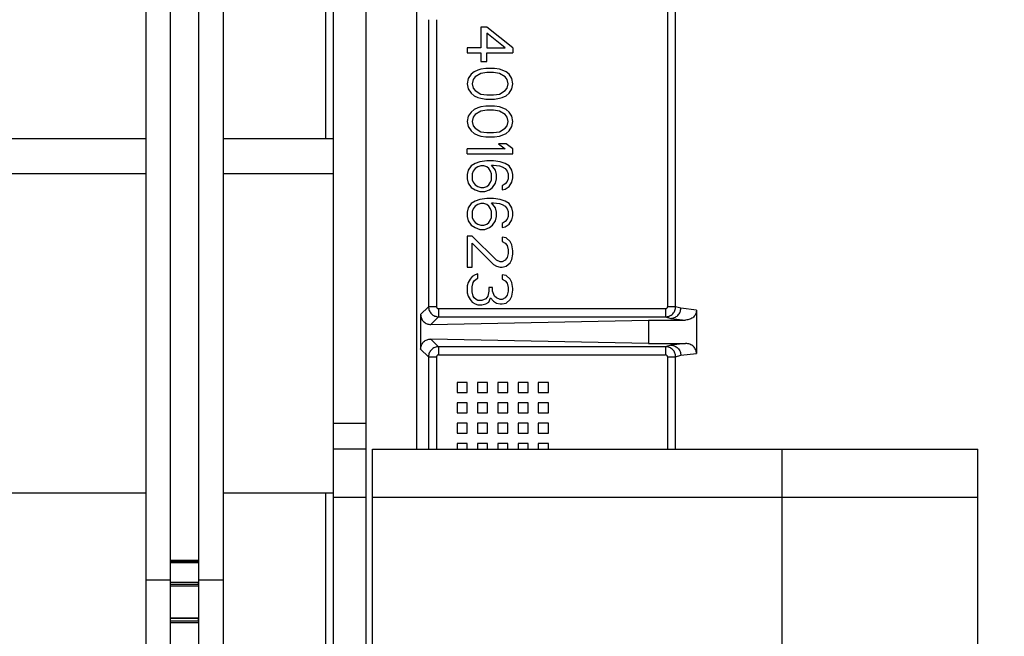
# Model space of a CAD drawing. Header units: inches. Extents: x 170 to 312, y 215 to 248.
# Tile 304 of 529: x 225.485 to 225.724, y 244.199 to 244.348. Entities that reach past the tile are written whole.
import ezdxf

# ---------------------------------------------------------------- set-up
doc = ezdxf.new("R2010")
doc.units = ezdxf.units.IN
doc.header["$LTSCALE"] = 0.25
doc.header["$MEASUREMENT"] = 0
doc.layers.add('ANNOTATIONS', color=1, linetype='Continuous')
doc.layers.add('MOTOR LH', color=7, linetype='Continuous')
doc.styles.add('ARIAL', font='arial.ttf', dxfattribs={"height": 0.09375})
doc.dimstyles.new('STANDARD$0', dxfattribs={"dimtxt": 0.09375, "dimasz": 0.09375, "dimexe": 0.03125, "dimexo": 0.046875, "dimgap": 0.09, "dimtad": 0, "dimtih": 1, "dimtoh": 1, "dimdec": 4, "dimzin": 0, "dimdsep": 46, "dimtxsty": 'ARIAL', "dimcen": 0.09, "dimadec": 0, "dimazin": 0, "dimtfac": 1, "dimtdec": 4, "dimtofl": 0, "dimtmove": 0, "dimatfit": 1, "dimfxl": 1, "dimtolj": 1, "dimtzin": 0, "dimarcsym": 0})

# ---------------------------------------------------------------- blocks, each defined once
blk = doc.blocks.new('*D52')
at = {"layer": 'ANNOTATIONS', "color": 0, "lineweight": -2, "transparency": 16777216}
for p, q in [((225.35642, 244.36635), (225.35642, 244.95483)), ((226.44236, 243.50697), (226.44236, 244.95483)), ((225.45017, 244.92358), (225.61428, 244.92358)), ((226.34861, 244.92358), (226.1845, 244.92358))]:
    blk.add_line(p, q, dxfattribs=at)
at = {"layer": 'ANNOTATIONS', "color": 0, "transparency": 16777216}
for points in [[(225.45017, 244.93921), (225.45017, 244.90796), (225.35642, 244.92358)], [(226.34861, 244.93921), (226.34861, 244.90796), (226.44236, 244.92358)]]:
    blk.add_solid(points, dxfattribs=at)
at = {"layer": 'defpoints', "color": 0, "transparency": 16777216}
for p in [(226.44236, 244.92358), (225.35642, 244.31947), (226.44236, 243.4601)]:
    blk.add_point(p, dxfattribs=at)
at = {"layer": 'ANNOTATIONS', "color": 0, "transparency": 16777216, "insert": (225.89939, 244.92358), "char_height": 0.09375, "attachment_point": 5, "style": 'ARIAL'}
blk.add_mtext('\\A1;16 1/8"', dxfattribs=at)
blk = doc.blocks.new('*D53')
at = {"layer": 'ANNOTATIONS', "color": 0, "lineweight": -2, "transparency": 16777216}
for p, q in [((225.24167, 244.89671), (225.24167, 245.23471)), ((226.44236, 243.50697), (226.44236, 245.23471)), ((225.33542, 245.20346), (225.55691, 245.20346)), ((226.34861, 245.20346), (226.12713, 245.20346))]:
    blk.add_line(p, q, dxfattribs=at)
at = {"layer": 'ANNOTATIONS', "color": 0, "transparency": 16777216}
for points in [[(225.33542, 245.21909), (225.33542, 245.18784), (225.24167, 245.20346)], [(226.34861, 245.21909), (226.34861, 245.18784), (226.44236, 245.20346)]]:
    blk.add_solid(points, dxfattribs=at)
at = {"layer": 'defpoints', "color": 0, "transparency": 16777216}
for p in [(226.44236, 245.20346), (225.24167, 244.84983), (226.44236, 243.4601)]:
    blk.add_point(p, dxfattribs=at)
at = {"layer": 'ANNOTATIONS', "color": 0, "transparency": 16777216, "insert": (225.84202, 245.20346), "char_height": 0.09375, "attachment_point": 5, "style": 'ARIAL'}
blk.add_mtext('\\A1;18 1/2"', dxfattribs=at)

msp = doc.modelspace()

# ---------------------------------------------------------------- linework, layer by layer
at = {"layer": 'MOTOR LH'}
for p, q in [((225.5689, 244.48175), (225.5689, 244.16263)), ((225.56108, 244.04604), (225.56108, 244.42239)), ((225.51556, 244.41104), (225.51556, 244.07206)), ((225.5215, 244.41104), (225.5215, 244.19162)), ((225.52838, 244.41104), (225.52838, 244.19162)), ((225.5812, 244.35809), (225.5812, 244.24416)), ((225.53431, 244.35711), (225.53431, 244.07206)), ((225.64205, 244.35575), (225.64205, 244.27868)), ((225.64402, 244.27868), (225.64402, 244.35628)), ((225.55917, 244.35014), (225.55917, 244.31947)), ((225.5841, 244.34824), (225.5841, 244.27868)), ((225.58607, 244.34824), (225.58607, 244.27868)), ((225.5968, 244.34642), (225.5968, 244.34143)), ((225.59822, 244.34642), (225.5968, 244.34642)), ((225.60458, 244.34143), (225.59822, 244.34642)), ((225.60269, 244.34143), (225.59822, 244.34496)), ((225.59822, 244.34496), (225.59822, 244.34143)), ((225.5935, 244.34143), (225.5935, 244.34019)), ((225.5968, 244.34143), (225.5935, 244.34143)), ((225.59822, 244.34143), (225.60269, 244.34143)), ((225.60458, 244.34143), (225.60458, 244.34019)), ((225.5935, 244.34019), (225.5968, 244.34019)), ((225.5968, 244.34019), (225.5968, 244.33811)), ((225.59822, 244.34019), (225.60458, 244.34019)), ((225.59822, 244.33811), (225.59822, 244.34019)), ((225.5968, 244.33811), (225.59822, 244.33811)), ((225.59798, 244.33645), (225.5968, 244.33624)), ((225.6001, 244.33645), (225.59798, 244.33645)), ((225.60128, 244.33624), (225.6001, 244.33645)), ((225.59445, 244.335), (225.59374, 244.33396)), ((225.59515, 244.33562), (225.59445, 244.335)), ((225.59539, 244.33438), (225.59492, 244.33375)), ((225.5961, 244.33604), (225.59515, 244.33562)), ((225.5968, 244.33521), (225.59539, 244.33438)), ((225.5968, 244.33624), (225.5961, 244.33604)), ((225.59822, 244.33541), (225.5968, 244.33521)), ((225.59986, 244.33541), (225.59822, 244.33541)), ((225.60128, 244.33521), (225.59986, 244.33541)), ((225.60199, 244.33604), (225.60128, 244.33624)), ((225.60269, 244.33438), (225.60128, 244.33521)), ((225.60293, 244.33562), (225.60199, 244.33604)), ((225.60316, 244.33375), (225.60269, 244.33438)), ((225.60363, 244.335), (225.60293, 244.33562)), ((225.60434, 244.33396), (225.60363, 244.335)), ((225.59374, 244.33396), (225.5935, 244.33272)), ((225.5935, 244.33272), (225.59374, 244.33147)), ((225.59492, 244.33375), (225.59468, 244.33272)), ((225.59468, 244.33272), (225.59492, 244.33168)), ((225.59492, 244.33168), (225.59539, 244.33105)), ((225.60269, 244.33105), (225.60316, 244.33168)), ((225.6034, 244.33272), (225.60316, 244.33375)), ((225.60316, 244.33168), (225.6034, 244.33272)), ((225.60458, 244.33272), (225.60434, 244.33396)), ((225.60434, 244.33147), (225.60458, 244.33272)), ((225.59374, 244.33147), (225.59445, 244.33043)), ((225.59445, 244.33043), (225.59515, 244.32981)), ((225.59515, 244.32981), (225.5961, 244.32939)), ((225.59539, 244.33105), (225.5968, 244.33022)), ((225.5961, 244.32939), (225.5968, 244.32919)), ((225.5968, 244.33022), (225.59822, 244.33002)), ((225.59822, 244.33002), (225.59986, 244.33002)), ((225.59986, 244.33002), (225.60128, 244.33022)), ((225.60128, 244.33022), (225.60269, 244.33105)), ((225.60128, 244.32919), (225.60199, 244.32939)), ((225.60199, 244.32939), (225.60293, 244.32981)), ((225.60293, 244.32981), (225.60363, 244.33043)), ((225.60363, 244.33043), (225.60434, 244.33147)), ((225.5961, 244.3269), (225.59515, 244.32649)), ((225.5968, 244.32711), (225.5961, 244.3269)), ((225.5968, 244.32919), (225.59798, 244.32898)), ((225.59798, 244.32732), (225.5968, 244.32711)), ((225.59798, 244.32898), (225.6001, 244.32898)), ((225.6001, 244.32732), (225.59798, 244.32732)), ((225.6001, 244.32898), (225.60128, 244.32919)), ((225.60128, 244.32711), (225.6001, 244.32732)), ((225.60199, 244.3269), (225.60128, 244.32711)), ((225.60293, 244.32649), (225.60199, 244.3269)), ((225.59374, 244.32483), (225.5935, 244.32358)), ((225.59445, 244.32586), (225.59374, 244.32483)), ((225.59515, 244.32649), (225.59445, 244.32586)), ((225.59492, 244.32462), (225.59468, 244.32358)), ((225.59539, 244.32524), (225.59492, 244.32462)), ((225.5968, 244.32607), (225.59539, 244.32524)), ((225.59822, 244.32628), (225.5968, 244.32607)), ((225.59986, 244.32628), (225.59822, 244.32628)), ((225.60128, 244.32607), (225.59986, 244.32628)), ((225.60269, 244.32524), (225.60128, 244.32607)), ((225.60316, 244.32462), (225.60269, 244.32524)), ((225.60363, 244.32586), (225.60293, 244.32649)), ((225.6034, 244.32358), (225.60316, 244.32462)), ((225.60434, 244.32483), (225.60363, 244.32586)), ((225.60458, 244.32358), (225.60434, 244.32483)), ((225.5935, 244.32358), (225.59374, 244.32233)), ((225.59374, 244.32233), (225.59445, 244.3213)), ((225.59468, 244.32358), (225.59492, 244.32254)), ((225.59492, 244.32254), (225.59539, 244.32192)), ((225.60269, 244.32192), (225.60316, 244.32254)), ((225.60316, 244.32254), (225.6034, 244.32358)), ((225.60363, 244.3213), (225.60434, 244.32233)), ((225.60434, 244.32233), (225.60458, 244.32358)), ((225.59445, 244.3213), (225.59515, 244.32067)), ((225.59515, 244.32067), (225.5961, 244.32026)), ((225.59539, 244.32192), (225.5968, 244.32109)), ((225.5961, 244.32026), (225.5968, 244.32005)), ((225.5968, 244.32109), (225.59822, 244.32088)), ((225.5968, 244.32005), (225.59798, 244.31984)), ((225.59798, 244.31984), (225.6001, 244.31984)), ((225.59822, 244.32088), (225.59986, 244.32088)), ((225.59986, 244.32088), (225.60128, 244.32109)), ((225.6001, 244.31984), (225.60128, 244.32005)), ((225.60128, 244.32109), (225.60269, 244.32192)), ((225.60128, 244.32005), (225.60199, 244.32026)), ((225.60199, 244.32026), (225.60293, 244.32067)), ((225.60293, 244.32067), (225.60363, 244.3213)), ((225.35642, 244.31947), (225.51556, 244.31947)), ((225.53431, 244.31947), (225.56108, 244.31947)), ((225.60293, 244.31818), (225.60104, 244.31818)), ((225.60104, 244.31818), (225.60269, 244.31694)), ((225.60458, 244.31694), (225.60293, 244.31818)), ((225.5935, 244.31569), (225.5935, 244.31694)), ((225.60269, 244.31694), (225.5935, 244.31694)), ((225.5935, 244.31569), (225.60458, 244.31569)), ((225.60458, 244.31569), (225.60458, 244.31694)), ((225.59445, 244.31278), (225.59374, 244.31175)), ((225.59539, 244.31341), (225.59445, 244.31278)), ((225.59657, 244.31382), (225.59539, 244.31341)), ((225.5961, 244.31258), (225.59539, 244.31216)), ((225.5968, 244.31278), (225.5961, 244.31258)), ((225.59822, 244.31403), (225.59657, 244.31382)), ((225.59751, 244.31278), (225.5968, 244.31278)), ((225.59822, 244.31258), (225.59751, 244.31278)), ((225.59986, 244.31403), (225.59822, 244.31403)), ((225.59869, 244.31216), (225.59822, 244.31258)), ((225.59939, 244.31299), (225.59986, 244.31299)), ((225.60034, 244.31175), (225.59939, 244.31299)), ((225.60151, 244.31382), (225.59986, 244.31403)), ((225.59986, 244.31299), (225.60128, 244.31278)), ((225.60128, 244.31278), (225.60199, 244.31258)), ((225.60269, 244.31341), (225.60151, 244.31382)), ((225.60199, 244.31258), (225.60269, 244.31216)), ((225.60363, 244.31278), (225.60269, 244.31341)), ((225.60434, 244.31175), (225.60363, 244.31278)), ((225.51556, 244.31087), (225.36033, 244.31087)), ((225.56108, 244.31087), (225.53431, 244.31087)), ((225.59374, 244.31175), (225.5935, 244.31071)), ((225.5935, 244.31071), (225.5935, 244.30967)), ((225.59492, 244.31154), (225.59468, 244.31092)), ((225.59468, 244.31092), (225.59468, 244.30946)), ((225.59539, 244.31216), (225.59492, 244.31154)), ((225.59916, 244.31154), (225.59869, 244.31216)), ((225.59939, 244.31092), (225.59916, 244.31154)), ((225.59939, 244.30946), (225.59939, 244.31092)), ((225.60057, 244.31071), (225.60034, 244.31175)), ((225.60057, 244.30967), (225.60057, 244.31071)), ((225.60269, 244.31216), (225.60316, 244.31154)), ((225.60316, 244.31154), (225.6034, 244.31092)), ((225.6034, 244.31092), (225.6034, 244.30967)), ((225.60458, 244.31071), (225.60434, 244.31175)), ((225.60458, 244.30988), (225.60458, 244.31071)), ((225.5935, 244.30967), (225.59374, 244.30863)), ((225.59374, 244.30863), (225.59445, 244.30759)), ((225.59468, 244.30946), (225.59492, 244.30884)), ((225.59492, 244.30884), (225.59539, 244.30822)), ((225.59539, 244.30822), (225.5961, 244.3078)), ((225.5961, 244.3078), (225.5968, 244.30759)), ((225.59751, 244.30759), (225.59822, 244.3078)), ((225.59822, 244.3078), (225.59869, 244.30822)), ((225.59869, 244.30822), (225.59916, 244.30884)), ((225.59916, 244.30884), (225.59939, 244.30946)), ((225.59963, 244.30759), (225.60034, 244.30863)), ((225.60034, 244.30863), (225.60057, 244.30967)), ((225.60269, 244.30842), (225.60199, 244.30801)), ((225.60199, 244.30801), (225.60199, 244.30697)), ((225.60316, 244.30905), (225.60269, 244.30842)), ((225.60269, 244.30718), (225.60363, 244.3078)), ((225.6034, 244.30967), (225.60316, 244.30905)), ((225.60363, 244.3078), (225.60434, 244.30884)), ((225.60434, 244.30884), (225.60458, 244.30988)), ((225.59445, 244.30759), (225.59539, 244.30697)), ((225.59539, 244.30697), (225.59657, 244.30656)), ((225.59657, 244.30656), (225.59774, 244.30656)), ((225.5968, 244.30759), (225.59751, 244.30759)), ((225.59774, 244.30656), (225.59892, 244.30697)), ((225.59892, 244.30697), (225.59963, 244.30759)), ((225.60199, 244.30697), (225.60269, 244.30718)), ((225.59445, 244.30365), (225.59374, 244.30261)), ((225.59539, 244.30427), (225.59445, 244.30365)), ((225.59539, 244.30303), (225.59492, 244.3024)), ((225.59657, 244.30469), (225.59539, 244.30427)), ((225.5961, 244.30344), (225.59539, 244.30303)), ((225.5968, 244.30365), (225.5961, 244.30344)), ((225.59822, 244.30489), (225.59657, 244.30469)), ((225.59751, 244.30365), (225.5968, 244.30365)), ((225.59822, 244.30344), (225.59751, 244.30365)), ((225.59986, 244.30489), (225.59822, 244.30489)), ((225.59869, 244.30303), (225.59822, 244.30344)), ((225.59916, 244.3024), (225.59869, 244.30303)), ((225.59939, 244.30386), (225.59986, 244.30386)), ((225.60034, 244.30261), (225.59939, 244.30386)), ((225.60151, 244.30469), (225.59986, 244.30489)), ((225.59986, 244.30386), (225.60128, 244.30365)), ((225.60128, 244.30365), (225.60199, 244.30344)), ((225.60269, 244.30427), (225.60151, 244.30469)), ((225.60199, 244.30344), (225.60269, 244.30303)), ((225.60363, 244.30365), (225.60269, 244.30427)), ((225.60269, 244.30303), (225.60316, 244.3024)), ((225.60434, 244.30261), (225.60363, 244.30365)), ((225.59374, 244.30261), (225.5935, 244.30157)), ((225.5935, 244.30157), (225.5935, 244.30053)), ((225.59492, 244.3024), (225.59468, 244.30178)), ((225.59468, 244.30178), (225.59468, 244.30033)), ((225.59939, 244.30178), (225.59916, 244.3024)), ((225.59939, 244.30033), (225.59939, 244.30178)), ((225.60057, 244.30157), (225.60034, 244.30261)), ((225.60057, 244.30053), (225.60057, 244.30157)), ((225.60316, 244.3024), (225.6034, 244.30178)), ((225.6034, 244.30178), (225.6034, 244.30053)), ((225.60458, 244.30157), (225.60434, 244.30261)), ((225.60434, 244.2997), (225.60458, 244.30074)), ((225.60458, 244.30074), (225.60458, 244.30157)), ((225.5935, 244.30053), (225.59374, 244.2995)), ((225.59374, 244.2995), (225.59445, 244.29846)), ((225.59445, 244.29846), (225.59539, 244.29784)), ((225.59468, 244.30033), (225.59492, 244.2997)), ((225.59492, 244.2997), (225.59539, 244.29908)), ((225.59539, 244.29908), (225.5961, 244.29867)), ((225.5961, 244.29867), (225.5968, 244.29846)), ((225.5968, 244.29846), (225.59751, 244.29846)), ((225.59751, 244.29846), (225.59822, 244.29867)), ((225.59822, 244.29867), (225.59869, 244.29908)), ((225.59869, 244.29908), (225.59916, 244.2997)), ((225.59892, 244.29784), (225.59963, 244.29846)), ((225.59916, 244.2997), (225.59939, 244.30033)), ((225.59963, 244.29846), (225.60034, 244.2995)), ((225.60034, 244.2995), (225.60057, 244.30053)), ((225.60269, 244.29929), (225.60199, 244.29887)), ((225.60199, 244.29887), (225.60199, 244.29784)), ((225.60316, 244.29991), (225.60269, 244.29929)), ((225.60269, 244.29804), (225.60363, 244.29867)), ((225.6034, 244.30053), (225.60316, 244.29991)), ((225.60363, 244.29867), (225.60434, 244.2997)), ((225.59539, 244.29784), (225.59657, 244.29742)), ((225.59657, 244.29742), (225.59774, 244.29742)), ((225.59774, 244.29742), (225.59892, 244.29784)), ((225.60199, 244.29784), (225.60269, 244.29804)), ((225.5935, 244.29576), (225.5935, 244.28829)), ((225.59468, 244.29576), (225.5935, 244.29576)), ((225.60057, 244.28995), (225.59468, 244.29576)), ((225.59468, 244.2941), (225.59986, 244.28891)), ((225.59468, 244.28829), (225.59468, 244.2941)), ((225.60199, 244.29555), (225.60199, 244.29451)), ((225.60293, 244.29534), (225.60199, 244.29555)), ((225.60199, 244.29451), (225.60269, 244.2941)), ((225.60269, 244.2941), (225.60316, 244.29348)), ((225.60387, 244.29451), (225.60293, 244.29534)), ((225.60316, 244.29348), (225.6034, 244.29244)), ((225.60434, 244.29368), (225.60387, 244.29451)), ((225.60458, 244.29223), (225.60434, 244.29368)), ((225.6034, 244.29161), (225.60316, 244.29057)), ((225.6034, 244.29244), (225.6034, 244.29161)), ((225.60434, 244.29015), (225.60458, 244.2914)), ((225.60458, 244.2914), (225.60458, 244.29223)), ((225.59986, 244.28891), (225.60057, 244.28849)), ((225.60151, 244.28953), (225.60057, 244.28995)), ((225.60199, 244.28953), (225.60151, 244.28953)), ((225.60269, 244.28995), (225.60199, 244.28953)), ((225.60316, 244.29057), (225.60269, 244.28995)), ((225.60293, 244.28849), (225.60387, 244.28932)), ((225.60387, 244.28932), (225.60434, 244.29015)), ((225.5935, 244.28829), (225.59468, 244.28829)), ((225.59539, 244.28642), (225.59468, 244.286)), ((225.5961, 244.28662), (225.59539, 244.28642)), ((225.5961, 244.28559), (225.5961, 244.28662)), ((225.60057, 244.28849), (225.60151, 244.28829)), ((225.60151, 244.28829), (225.60199, 244.28829)), ((225.60199, 244.28829), (225.60293, 244.28849)), ((225.60199, 244.28642), (225.60199, 244.28538)), ((225.60293, 244.28621), (225.60199, 244.28642)), ((225.59374, 244.28455), (225.5935, 244.28372)), ((225.59421, 244.28538), (225.59374, 244.28455)), ((225.59468, 244.286), (225.59421, 244.28538)), ((225.59468, 244.28351), (225.59492, 244.28455)), ((225.59492, 244.28455), (225.59515, 244.28496)), ((225.59515, 244.28496), (225.59562, 244.28538)), ((225.59562, 244.28538), (225.5961, 244.28559)), ((225.60199, 244.28538), (225.60269, 244.28496)), ((225.60269, 244.28496), (225.60316, 244.28434)), ((225.60387, 244.28538), (225.60293, 244.28621)), ((225.60316, 244.28434), (225.6034, 244.2833)), ((225.60434, 244.28455), (225.60387, 244.28538)), ((225.60458, 244.28309), (225.60434, 244.28455)), ((225.5935, 244.28372), (225.5935, 244.28206)), ((225.5935, 244.28206), (225.59374, 244.28123)), ((225.59468, 244.28226), (225.59468, 244.28351)), ((225.59492, 244.28123), (225.59468, 244.28226)), ((225.59869, 244.28247), (225.59845, 244.28123)), ((225.59869, 244.2833), (225.59869, 244.28247)), ((225.59963, 244.2833), (225.59869, 244.2833)), ((225.59963, 244.28247), (225.59963, 244.2833)), ((225.6001, 244.28123), (225.59963, 244.28247)), ((225.6034, 244.28247), (225.60316, 244.28143)), ((225.6034, 244.2833), (225.6034, 244.28247)), ((225.60434, 244.28123), (225.60458, 244.28268)), ((225.60458, 244.28268), (225.60458, 244.28309)), ((225.59374, 244.28123), (225.59421, 244.2804)), ((225.59421, 244.2804), (225.59468, 244.27977)), ((225.59468, 244.27977), (225.59539, 244.27936)), ((225.59515, 244.28081), (225.59492, 244.28123)), ((225.59562, 244.2804), (225.59515, 244.28081)), ((225.59539, 244.27936), (225.5961, 244.27915)), ((225.5961, 244.28019), (225.59562, 244.2804)), ((225.59704, 244.28019), (225.5961, 244.28019)), ((225.5961, 244.27915), (225.59704, 244.27915)), ((225.59798, 244.2806), (225.59704, 244.28019)), ((225.59704, 244.27915), (225.59798, 244.27936)), ((225.59845, 244.28123), (225.59798, 244.2806)), ((225.59798, 244.27936), (225.59869, 244.27977)), ((225.59869, 244.27977), (225.59916, 244.28081)), ((225.59916, 244.28081), (225.59986, 244.27998)), ((225.59986, 244.27998), (225.60057, 244.27957)), ((225.60057, 244.28081), (225.6001, 244.28123)), ((225.60151, 244.2804), (225.60057, 244.28081)), ((225.60057, 244.27957), (225.60151, 244.27936)), ((225.60199, 244.2804), (225.60151, 244.2804)), ((225.60151, 244.27936), (225.60199, 244.27936)), ((225.60269, 244.28081), (225.60199, 244.2804)), ((225.60199, 244.27936), (225.60293, 244.27957)), ((225.60316, 244.28143), (225.60269, 244.28081)), ((225.60293, 244.27957), (225.60387, 244.2804)), ((225.60387, 244.2804), (225.60434, 244.28123)), ((225.5841, 244.27868), (225.58219, 244.27678)), ((225.58219, 244.27678), (225.58219, 244.26842)), ((225.58607, 244.27868), (225.5841, 244.27868)), ((225.64156, 244.27819), (225.58656, 244.27819)), ((225.64156, 244.27819), (225.64156, 244.27622)), ((225.64402, 244.27868), (225.64205, 244.27868)), ((225.64527, 244.27831), (225.64402, 244.27868)), ((225.64907, 244.27786), (225.64527, 244.27831)), ((225.64907, 244.27786), (225.64907, 244.26734)), ((225.58656, 244.27622), (225.5847, 244.27437)), ((225.5847, 244.27437), (225.63744, 244.27543)), ((225.58656, 244.27622), (225.64156, 244.27622)), ((225.63744, 244.27543), (225.63744, 244.26977)), ((225.63744, 244.27543), (225.64645, 244.27543)), ((225.64156, 244.27622), (225.64286, 244.27585)), ((225.64286, 244.27585), (225.64645, 244.27543)), ((225.63744, 244.26977), (225.5847, 244.27083)), ((225.5847, 244.27083), (225.58656, 244.26897)), ((225.63744, 244.26977), (225.64645, 244.26977)), ((225.64645, 244.26977), (225.64286, 244.26934)), ((225.58219, 244.26842), (225.5841, 244.26652)), ((225.64156, 244.26897), (225.58656, 244.26897)), ((225.64286, 244.26934), (225.64156, 244.26897)), ((225.64156, 244.26897), (225.64156, 244.26701)), ((225.64527, 244.26689), (225.64907, 244.26734)), ((225.5841, 244.26652), (225.58607, 244.26652)), ((225.5841, 244.26652), (225.5841, 244.24416)), ((225.58607, 244.26652), (225.58607, 244.24416)), ((225.58656, 244.26701), (225.64156, 244.26701)), ((225.64205, 244.26652), (225.64402, 244.26652)), ((225.64205, 244.26652), (225.64205, 244.24416)), ((225.64402, 244.26652), (225.64527, 244.26689)), ((225.64402, 244.24416), (225.64402, 244.26652)), ((225.5935, 244.2603), (225.59104, 244.2603)), ((225.59104, 244.2603), (225.59104, 244.25784)), ((225.5935, 244.25784), (225.5935, 244.2603)), ((225.59843, 244.2603), (225.59596, 244.2603)), ((225.59596, 244.2603), (225.59596, 244.25784)), ((225.59843, 244.25784), (225.59843, 244.2603)), ((225.60089, 244.2603), (225.60089, 244.25784)), ((225.60335, 244.2603), (225.60089, 244.2603)), ((225.60335, 244.25784), (225.60335, 244.2603)), ((225.60581, 244.2603), (225.60581, 244.25784)), ((225.60827, 244.2603), (225.60581, 244.2603)), ((225.60827, 244.25784), (225.60827, 244.2603)), ((225.61319, 244.2603), (225.61073, 244.2603)), ((225.61073, 244.2603), (225.61073, 244.25784)), ((225.61319, 244.25784), (225.61319, 244.2603)), ((225.59104, 244.25784), (225.5935, 244.25784)), ((225.59596, 244.25784), (225.59843, 244.25784)), ((225.60089, 244.25784), (225.60335, 244.25784)), ((225.60581, 244.25784), (225.60827, 244.25784)), ((225.61073, 244.25784), (225.61319, 244.25784)), ((225.59104, 244.25537), (225.59104, 244.25291)), ((225.5935, 244.25537), (225.59104, 244.25537)), ((225.5935, 244.25291), (225.5935, 244.25537)), ((225.59596, 244.25537), (225.59596, 244.25291)), ((225.59843, 244.25537), (225.59596, 244.25537)), ((225.59843, 244.25291), (225.59843, 244.25537)), ((225.60089, 244.25537), (225.60089, 244.25291)), ((225.60335, 244.25537), (225.60089, 244.25537)), ((225.60335, 244.25291), (225.60335, 244.25537)), ((225.60581, 244.25537), (225.60581, 244.25291)), ((225.60827, 244.25537), (225.60581, 244.25537)), ((225.60827, 244.25291), (225.60827, 244.25537)), ((225.61073, 244.25537), (225.61073, 244.25291)), ((225.61319, 244.25537), (225.61073, 244.25537)), ((225.61319, 244.25291), (225.61319, 244.25537)), ((225.59104, 244.25291), (225.5935, 244.25291)), ((225.59596, 244.25291), (225.59843, 244.25291)), ((225.60089, 244.25291), (225.60335, 244.25291)), ((225.60581, 244.25291), (225.60827, 244.25291)), ((225.61073, 244.25291), (225.61319, 244.25291)), ((225.56108, 244.25041), (225.5689, 244.25041)), ((225.59104, 244.25045), (225.59104, 244.24799)), ((225.5935, 244.25045), (225.59104, 244.25045)), ((225.5935, 244.24799), (225.5935, 244.25045)), ((225.59843, 244.25045), (225.59596, 244.25045)), ((225.59596, 244.25045), (225.59596, 244.24799)), ((225.59843, 244.24799), (225.59843, 244.25045)), ((225.60089, 244.25045), (225.60089, 244.24799)), ((225.60335, 244.25045), (225.60089, 244.25045)), ((225.60335, 244.24799), (225.60335, 244.25045)), ((225.60581, 244.25045), (225.60581, 244.24799)), ((225.60827, 244.25045), (225.60581, 244.25045)), ((225.60827, 244.24799), (225.60827, 244.25045)), ((225.61073, 244.25045), (225.61073, 244.24799)), ((225.61319, 244.25045), (225.61073, 244.25045)), ((225.61319, 244.24799), (225.61319, 244.25045)), ((225.59104, 244.24799), (225.5935, 244.24799)), ((225.59596, 244.24799), (225.59843, 244.24799)), ((225.60089, 244.24799), (225.60335, 244.24799)), ((225.60581, 244.24799), (225.60827, 244.24799)), ((225.61073, 244.24799), (225.61319, 244.24799)), ((225.5689, 244.24416), (225.56108, 244.24416)), ((225.57056, 244.04604), (225.57056, 244.24416)), ((225.57056, 244.24416), (225.71731, 244.24416)), ((225.5935, 244.24553), (225.59104, 244.24553)), ((225.59104, 244.24553), (225.59104, 244.24416)), ((225.5935, 244.24416), (225.5935, 244.24553)), ((225.59596, 244.24553), (225.59596, 244.24416)), ((225.59843, 244.24553), (225.59596, 244.24553)), ((225.59843, 244.24416), (225.59843, 244.24553)), ((225.60089, 244.24553), (225.60089, 244.24416)), ((225.60335, 244.24553), (225.60089, 244.24553)), ((225.60335, 244.24416), (225.60335, 244.24553)), ((225.60827, 244.24553), (225.60581, 244.24553)), ((225.60581, 244.24553), (225.60581, 244.24416)), ((225.60827, 244.24416), (225.60827, 244.24553)), ((225.61073, 244.24553), (225.61073, 244.24416)), ((225.61319, 244.24553), (225.61073, 244.24553)), ((225.61319, 244.24416), (225.61319, 244.24553)), ((225.66981, 244.04604), (225.66981, 244.24416)), ((225.71731, 244.04604), (225.71731, 244.24416)), ((225.36033, 244.23354), (225.51556, 244.23354)), ((225.53431, 244.23354), (225.56108, 244.23354)), ((225.55917, 244.23354), (225.55917, 244.19506)), ((225.5689, 244.23244), (225.56108, 244.23244)), ((225.71731, 244.23244), (225.57056, 244.23244)), ((225.52838, 244.21717), (225.5215, 244.21717)), ((225.52838, 244.21716), (225.5215, 244.21716)), ((225.5215, 244.21697), (225.52838, 244.21697)), ((225.52838, 244.21659), (225.5215, 244.21659)), ((225.5215, 244.21239), (225.51556, 244.21239)), ((225.53431, 244.21239), (225.52838, 244.21239)), ((225.52149, 244.21179), (225.52149, 244.21142)), ((225.52838, 244.21184), (225.5215, 244.21184)), ((225.52838, 244.21179), (225.5215, 244.21179)), ((225.5215, 244.21142), (225.52838, 244.21142)), ((225.52838, 244.21097), (225.5215, 244.21097)), ((225.52838, 244.21142), (225.52838, 244.21179)), ((225.52838, 244.20318), (225.52149, 244.20318)), ((225.52149, 244.20318), (225.52149, 244.20202)), ((225.52838, 244.20307), (225.52149, 244.20307)), ((225.52838, 244.20255), (225.52838, 244.20318)), ((225.52149, 244.20255), (225.52838, 244.20255)), ((225.52838, 244.20204), (225.52149, 244.20204)), ((225.52838, 244.20255), (225.52838, 244.20204)), ((225.52838, 244.20204), (225.52838, 244.20202))]:
    msp.add_line(p, q, dxfattribs=at)
for points, knots in [([(225.58219, 244.27678), (225.5822, 244.27662), (225.58222, 244.2763), (225.58236, 244.27584), (225.5826, 244.27541), (225.58303, 244.27491), (225.58374, 244.27445), (225.58438, 244.2744), (225.5847, 244.27437)], [0, 0, 0, 0, 0.111481, 0.226767, 0.347332, 0.474468, 0.731341, 1, 1, 1, 1]), ([(225.5841, 244.27868), (225.58414, 244.27836), (225.58421, 244.27772), (225.58478, 244.2769), (225.58559, 244.27634), (225.58624, 244.27626), (225.58656, 244.27622)], [0, 0, 0, 0, 0.250055, 0.500071, 0.750052, 1, 1, 1, 1]), ([(225.58607, 244.27868), (225.58607, 244.27862), (225.58609, 244.27849), (225.5862, 244.27833), (225.58636, 244.27821), (225.58649, 244.2782), (225.58656, 244.27819)], [0, 0, 0, 0, 0.25075, 0.499874, 0.747602, 1, 1, 1, 1]), ([(225.64156, 244.27622), (225.64173, 244.27623), (225.64206, 244.27625), (225.64268, 244.27646), (225.64336, 244.27692), (225.64391, 244.27774), (225.64398, 244.27837), (225.64402, 244.27868)], [0, 0, 0, 0, 0.129768, 0.258281, 0.510387, 0.75763, 1, 1, 1, 1]), ([(225.64156, 244.27819), (225.64162, 244.2782), (225.64175, 244.27821), (225.64191, 244.27833), (225.64203, 244.27849), (225.64204, 244.27862), (225.64205, 244.27868)], [0, 0, 0, 0, 0.250811, 0.499939, 0.747637, 1, 1, 1, 1]), ([(225.64286, 244.27585), (225.64316, 244.27589), (225.64363, 244.27594), (225.64419, 244.27625), (225.64458, 244.27657), (225.64489, 244.27696), (225.64519, 244.27753), (225.64524, 244.278), (225.64527, 244.27831)], [0, 0, 0, 0, 0.239755, 0.368685, 0.500284, 0.631841, 0.760652, 1, 1, 1, 1]), ([(225.64907, 244.27786), (225.64906, 244.27771), (225.64905, 244.2774), (225.64885, 244.27679), (225.64837, 244.27612), (225.6475, 244.27554), (225.64681, 244.27547), (225.64645, 244.27543)], [0, 0, 0, 0, 0.1171, 0.234436, 0.476387, 0.732272, 1, 1, 1, 1]), ([(225.58219, 244.26842), (225.5822, 244.26858), (225.58222, 244.2689), (225.58237, 244.26936), (225.5826, 244.26979), (225.58303, 244.27029), (225.58374, 244.27075), (225.58438, 244.2708), (225.5847, 244.27083)], [0, 0, 0, 0, 0.112669, 0.226775, 0.348768, 0.474492, 0.731354, 1, 1, 1, 1]), ([(225.64907, 244.26734), (225.64906, 244.26749), (225.64905, 244.2678), (225.64885, 244.2684), (225.64837, 244.26908), (225.6475, 244.26965), (225.64681, 244.26973), (225.64645, 244.26977)], [0, 0, 0, 0, 0.117267, 0.234442, 0.47639, 0.732274, 1, 1, 1, 1]), ([(225.58656, 244.26897), (225.58624, 244.26894), (225.58559, 244.26886), (225.58478, 244.26829), (225.58421, 244.26748), (225.58414, 244.26684), (225.5841, 244.26652)], [0, 0, 0, 0, 0.249939, 0.499917, 0.749936, 1, 1, 1, 1]), ([(225.64402, 244.26652), (225.64398, 244.26683), (225.64391, 244.26746), (225.64336, 244.26828), (225.64268, 244.26874), (225.64206, 244.26894), (225.64173, 244.26896), (225.64156, 244.26897)], [0, 0, 0, 0, 0.24237, 0.489613, 0.741719, 0.870232, 1, 1, 1, 1]), ([(225.64286, 244.26934), (225.64316, 244.26931), (225.64363, 244.26926), (225.64419, 244.26895), (225.64457, 244.26863), (225.64489, 244.26824), (225.64519, 244.26767), (225.64524, 244.26719), (225.64527, 244.26689)], [0, 0, 0, 0, 0.239552, 0.368422, 0.5, 0.631578, 0.760448, 1, 1, 1, 1]), ([(225.58656, 244.26701), (225.58649, 244.267), (225.58636, 244.26699), (225.5862, 244.26687), (225.58609, 244.26671), (225.58607, 244.26658), (225.58607, 244.26652)], [0, 0, 0, 0, 0.25075, 0.499874, 0.747602, 1, 1, 1, 1]), ([(225.64205, 244.26652), (225.64204, 244.26658), (225.64203, 244.26671), (225.64192, 244.26687), (225.64175, 244.26699), (225.64163, 244.267), (225.64156, 244.26701)], [0, 0, 0, 0, 0.250716, 0.499809, 0.74754, 1, 1, 1, 1])]:
    msp.add_open_spline(points, degree=3, knots=knots, dxfattribs=at)
for points in [[(225.58656, 244.27819), (225.58656, 244.27794), (225.58656, 244.27743), (225.58656, 244.27679), (225.58656, 244.27633), (225.58656, 244.27626), (225.58656, 244.27622)], [(225.58656, 244.26897), (225.58656, 244.26894), (225.58656, 244.26886), (225.58656, 244.2684), (225.58656, 244.26776), (225.58656, 244.26726), (225.58656, 244.26701)]]:
    msp.add_open_spline(points, degree=3, dxfattribs=at)

# ---------------------------------------------------------------- dimensions: what is measured, and where the dimension line sits
at = {"layer": 'ANNOTATIONS'}
for base, p1, text, picture, middle in [((226.44236, 245.20346), (225.24167, 244.84983), '18 1/2"', '*D53', (225.84202, 245.20346)), ((226.44236, 244.92358), (225.35642, 244.31947), '16 1/8"', '*D52', (225.89939, 244.92358))]:
    dim = msp.add_linear_dim(base=base, p1=p1, p2=(226.44236, 243.4601), text=text, dimstyle='STANDARD$0', override={"dimtxsty": 'ARIAL'}, dxfattribs=at)
    dim.commit()
    dim.dimension.update_dxf_attribs({"geometry": picture, "text_midpoint": middle})

doc.saveas('drawing.dxf')
